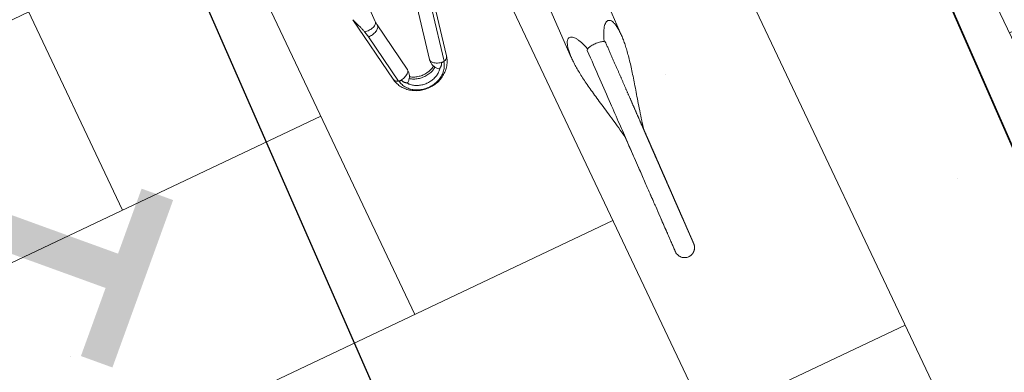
# Model space of a CAD drawing. Header units: metres. Extents: x 134157 to 138734, y 451157 to 455772.
# Tile 476 of 656: x 136617.244 to 136618.328, y 453791.842 to 453792.23. Entities that reach past the tile are written whole.
import ezdxf

# ---------------------------------------------------------------- set-up
doc = ezdxf.new("R2010")
doc.units = ezdxf.units.M
doc.layers.add('-DR-alg-hulplijnen', color=210, linetype='Continuous', plot=False)
doc.layers.add('-DR-nw-gr-arc-gras', color=7, linetype='Continuous', true_color=0xb5d5a4)
for name, color, linetype in [('-DR-nw-inr-fietsparkeren Tulip enkele beugel', 2, 'Continuous'), ('-DR-nw-maatvoering', 3, 'Continuous'), ('-DR-nw-txt-hoogtemaat', 2, 'Continuous'), ('VELOPA-FIG25', 1, 'Continuous')]:
    doc.layers.add(name, color=color, linetype=linetype)
doc.layers.add('-DR-nw-vh-arc-sbs df bruinrood Broeder Alarmstraat', color=7, linetype='Continuous', lineweight=9, true_color=0xd8beb6)
doc.styles.add('2-5TXT', font='arial.ttf')
doc.styles.add('Drong', font='txt', dxfattribs={"height": 1.8})
doc.dimstyles.new('Drong', dxfattribs={"dimtxt": 1.8, "dimasz": 2.5, "dimexe": 0, "dimexo": 0, "dimgap": 0.9, "dimtad": 1, "dimzin": 0, "dimdsep": 46, "dimtxsty": 'Drong', "dimblk": 'dimblk-wit', "dimcen": 0, "dimse1": 1, "dimse2": 1, "dimclrd": 256, "dimclre": 1, "dimclrt": 7, "dimadec": 0, "dimazin": 0, "dimtfac": 1, "dimtmove": 0, "dimatfit": 3, "dimfxl": 1, "dimtolj": 1, "dimtzin": 0, "dimarcsym": 0})
doc.dimstyles.new('VELOPA-drukwerk', dxfattribs={"dimscale": 0, "dimtxt": 2.5, "dimasz": 2, "dimexe": 1, "dimexo": 1, "dimgap": 1, "dimtad": 1, "dimdec": 0, "dimdsep": 46, "dimtxsty": '2-5TXT', "dimcen": 8, "dimadec": 1, "dimazin": 0, "dimtfac": 1, "dimtdec": 0, "dimtmove": 0, "dimatfit": 3, "dimfxl": 1, "dimtolj": 1, "dimtzin": 0, "dimarcsym": 0})
pattern_1 = [(115.3356253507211, (136419.7180158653, 453326.2367068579), (-0.2236810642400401, -0.1059037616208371), [0.06, -0.187485]), (205.3356253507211, (136419.7180158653, 453326.2367068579), (0.1059037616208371, -0.22368106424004), [0.06, -0.187485])]

# ---------------------------------------------------------------- blocks, each defined once
blk = doc.blocks.new('*D482')
at = {"layer": '-DR-alg-hulplijnen', "color": 0, "lineweight": -2, "ltscale": 4, "transparency": 16777216}
for p, q in [((-1.268533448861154e-15, -770.7167233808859), (-1.92714493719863e-14, -1064.726652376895)), ((3625, -770.7167233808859), (3625, -1064.726652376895)), ((41.43344676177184, -1044.009928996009), (3583.566553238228, -1044.009928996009))]:
    blk.add_line(p, q, dxfattribs=at)
at = {"layer": '-DR-alg-hulplijnen', "color": 0, "ltscale": 4, "transparency": 16777216}
for points in [[(41.43344676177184, -1037.104354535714), (41.43344676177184, -1050.915503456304), (-1.800291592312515e-14, -1044.009928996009)], [(3583.566553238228, -1037.104354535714), (3583.566553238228, -1050.915503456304), (3625, -1044.009928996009)]]:
    blk.add_solid(points, dxfattribs=at)
at = {"layer": 'Defpoints', "color": 0, "ltscale": 4, "transparency": 16777216}
for p in [(0, -750), (3625, -750), (3625, -1044.009928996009)]:
    blk.add_point(p, dxfattribs=at)
at = {"layer": '-DR-alg-hulplijnen', "color": 0, "ltscale": 4, "transparency": 16777216, "insert": (1812.5, -996.8320429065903), "char_height": 51.79180845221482, "attachment_point": 5, "style": '2-5TXT'}
blk.add_mtext('\\A1;3625', dxfattribs=at)
blk = doc.blocks.new('*D481')
at = {"layer": '-DR-alg-hulplijnen', "color": 0, "lineweight": -2, "ltscale": 4, "transparency": 16777216}
for p, q in [((3645.716723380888, 3.331503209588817e-15), (4009.119275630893, 6.177109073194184e-14)), ((3988.402552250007, -41.4334467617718), (3988.402552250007, -708.5665532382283)), ((3645.716723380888, -750.0000000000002), (4009.119275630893, -750.0000000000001))]:
    blk.add_line(p, q, dxfattribs=at)
at = {"layer": '-DR-alg-hulplijnen', "color": 0, "ltscale": 4, "transparency": 16777216}
for points in [[(3981.496977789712, -41.43344676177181), (3995.308126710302, -41.4334467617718), (3988.402552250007, 5.843958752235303e-14)], [(3981.496977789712, -708.5665532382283), (3995.308126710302, -708.5665532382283), (3988.402552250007, -750.0000000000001)]]:
    blk.add_solid(points, dxfattribs=at)
at = {"layer": 'Defpoints', "color": 0, "ltscale": 4, "transparency": 16777216}
for p in [(3625.000000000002, 0), (3625.000000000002, -750.0000000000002), (3988.402552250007, -750.0000000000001)]:
    blk.add_point(p, dxfattribs=at)
at = {"layer": '-DR-alg-hulplijnen', "color": 0, "ltscale": 4, "transparency": 16777216, "insert": (3941.242330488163, -375.0000000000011), "char_height": 51.79180845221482, "attachment_point": 5, "rotation": 90, "style": '2-5TXT'}
blk.add_mtext('\\A1;750', dxfattribs=at)
blk = doc.blocks.new('dimblk-wit')
at = {"color": 7}
blk.add_line((2.842170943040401e-14, -0.3333333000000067), (-2.842170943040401e-14, 0.3333333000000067), dxfattribs=at)
blk.add_solid([(0, 0), (-0.7999999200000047, 0.1999999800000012), (-0.7999999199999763, -0.1999999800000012)], dxfattribs=at)
blk = doc.blocks.new('*D634')
at = {"layer": '-DR-nw-maatvoering', "lineweight": -2, "transparency": 16777216}
blk.add_line((136616.4696596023, 453791.6460135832), (136622.2968280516, 453806.2631956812), dxfattribs=at)
at = {"layer": 'Defpoints', "color": 0, "transparency": 16777216}
for p in [(136622.4819835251, 453806.7276496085), (136622.889603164, 453806.5651512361), (136616.6921237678, 453791.0190612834)]:
    blk.add_point(p, dxfattribs=at)
at = {"layer": '-DR-nw-maatvoering', "lineweight": -2, "transparency": 16777216, "xscale": 0.5, "yscale": 0.5, "zscale": 0.5}
for p, rotation in [((136622.481983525, 453806.7276496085), 68.26520454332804), ((136616.2845041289, 453791.1815596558), 248.2652045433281)]:
    blk.add_blockref('dimblk-wit', p, dxfattribs=dict(at, rotation=rotation))
at = {"layer": '-DR-nw-maatvoering', "color": 7, "transparency": 16777216, "insert": (136619.0454071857, 453799.089283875), "char_height": 0.36, "attachment_point": 5, "rotation": 68.26520454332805, "style": 'Drong'}
blk.add_mtext('\\A1;16.75', dxfattribs=at)
blk = doc.blocks.new('Fietsenrek Tulip enkel')
at = {"layer": '-DR-alg-hulplijnen', "ltscale": 4}
for p, q in [((1925, 0), (0, 0)), ((1925, -750), (0, -750))]:
    blk.add_line(p, q, dxfattribs=at)
at = {"layer": 'VELOPA-FIG25', "color": 252, "linetype": 'Continuous', "lineweight": 9}
for p, q in [((495.772689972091, -141.0990760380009), (573.5617494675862, -155.412532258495)), ((578.061183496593, -160.0371666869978), (520.0285534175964, -149.358961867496)), ((507.4947259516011, -162.9999999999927), (311.0747259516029, -162.9999999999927)), ((569.7877324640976, -174.0683839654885), (511.7551023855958, -163.3901791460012)), ((511.7551023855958, -163.3901791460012), (512.3705032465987, -163.4460002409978)), ((511.7551023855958, -211.6098208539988), (569.7877324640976, -200.931616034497)), ((520.0285534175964, -225.6410381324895), (578.061183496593, -214.962833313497)), ((495.7557838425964, -233.9040347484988), (573.5617494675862, -219.587467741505)), ((298.658684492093, -344.8499999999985), (630.2552322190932, -344.8499999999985)), ((309.4598630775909, -405.1499999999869), (630.2507963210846, -405.1499999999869))]:
    blk.add_line(p, q, dxfattribs=at)
for points, start_tangent, end_tangent in [([(513.1607519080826, -147.7183760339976), (510.0422459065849, -146.6946697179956), (507.153079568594, -145.6307649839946), (504.4932891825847, -144.5501866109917), (502.0300367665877, -143.480861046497), (499.7637301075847, -142.4865463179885), (497.7815417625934, -141.6876164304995), (496.0994907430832, -141.1684539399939), (495.7265333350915, -141.0897224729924)], (-0.9553822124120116, 0.2953723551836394), (-0.9832483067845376, 0.1822711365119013)), ([(507.4947259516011, -163), (508.9946258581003, -162.6679655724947), (510.403976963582, -161.6919071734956), (511.6376968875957, -160.130749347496), (512.6213060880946, -158.0787390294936), (513.2954241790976, -155.6597558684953), (513.6193547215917, -153.0198336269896), (513.5735420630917, -150.3183441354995), (513.1607519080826, -147.7183760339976)], (1, 0), (-0.2299615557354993, 0.973199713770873)), ([(512.370503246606, -163.4460002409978), (513.8332429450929, -163.1500431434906), (515.2912186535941, -162.2782816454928), (516.6650685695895, -160.878168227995), (517.8800100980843, -159.0259150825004), (518.869910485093, -156.822345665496), (519.5808866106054, -154.3874065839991), (519.9742380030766, -151.8536385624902), (520.0285534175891, -149.358961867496)], (1, 0), (-0.04841406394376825, 0.9988273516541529)), ([(520.0285534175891, -149.358961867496), (517.6052190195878, -148.8716865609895), (515.3152293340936, -148.3272174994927), (513.1607519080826, -147.7183760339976)], (-0.9834894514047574, 0.1809654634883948), (-0.9553822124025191, 0.2953723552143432)), ([(573.5617138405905, -155.4127280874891), (573.7128661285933, -155.4431628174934), (575.4500885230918, -156.2476258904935), (576.9283822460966, -157.8094454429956), (578.061183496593, -160.0371666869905)], (0.9838505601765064, -0.1789918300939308), (0.3481890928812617, -0.9374243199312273)), ([(573.5617494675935, -219.5874677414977), (578.7706373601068, -218.0776590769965), (583.6881667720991, -215.5124794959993), (588.2215604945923, -211.8576967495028), (592.0143276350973, -207.3459410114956), (595.0129162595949, -202.0121346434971), (597.0151496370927, -196.1921108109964), (597.984348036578, -190.0517689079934), (597.892170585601, -183.8694163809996), (596.757943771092, -177.8318916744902), (594.6560760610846, -172.2159666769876), (591.6399866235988, -167.1248132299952), (587.9239800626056, -162.8540007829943), (583.523176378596, -159.3805036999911), (578.7266569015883, -156.9047444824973), (573.5617494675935, -155.412532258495)], (0.9834894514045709, 0.1809654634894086), (-0.9834894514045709, 0.1809654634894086)), ([(577.8828285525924, -163.5944361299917), (578.0581665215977, -161.7951034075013), (578.061183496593, -160.0371666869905)], (0.1429102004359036, 0.9897356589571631), (-0.04841406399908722, 0.9988273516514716)), ([(577.8828285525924, -163.5944361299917), (578.1861512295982, -162.8770445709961), (578.3573884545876, -162.0765153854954), (578.3780841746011, -161.2791146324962), (578.2446153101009, -160.5658552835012)], (0.4845798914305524, 0.8747470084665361), (-0.3077783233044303, 0.9514580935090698)), ([(578.2446153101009, -160.5658552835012), (578.1548630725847, -160.2980427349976), (578.061183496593, -160.0371666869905)], (-0.3077783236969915, 0.9514580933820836), (-0.3481890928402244, 0.9374243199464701)), ([(578.2446153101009, -214.4341447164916), (583.0011780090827, -212.9043890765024), (587.3700303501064, -210.1679985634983), (591.143664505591, -206.3549437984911), (594.1428437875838, -201.6463338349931), (596.2251158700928, -196.2658140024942), (597.2915788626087, -190.4689434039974), (597.2915788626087, -184.5310565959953), (596.2251158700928, -178.7341859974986), (594.1428437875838, -173.3536661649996), (591.143664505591, -168.6450562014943), (587.3700303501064, -164.8320014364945), (583.0011780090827, -162.0956109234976), (578.2446153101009, -160.5658552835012)], (0.9834894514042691, 0.1809654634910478), (-0.9834894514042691, 0.1809654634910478)), ([(511.7551023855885, -163.3901791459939), (510.3443160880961, -163.1741171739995), (508.922379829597, -163.0436381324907), (507.4947259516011, -163)], (-0.9834894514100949, 0.1809654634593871), (-1, 0)), ([(569.7877324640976, -174.0683839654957), (572.74650692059, -174.2877739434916), (575.6955799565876, -173.8647761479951), (578.5244736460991, -172.8009716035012), (581.0982246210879, -171.1255928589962), (583.3039738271, -168.8824958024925), (583.9188253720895, -168.0466727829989)], (0.9834894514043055, -0.1809654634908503), (0.5641571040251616, 0.8256674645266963)), ([(577.8828285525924, -163.5944361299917), (577.2849133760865, -166.3407292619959), (576.3266383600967, -168.8847591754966), (575.0707194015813, -171.0600332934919), (573.5993227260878, -172.72422531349), (572.0088353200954, -173.768359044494), (570.4029777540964, -174.1242050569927), (569.7881758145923, -174.0660051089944)], (-0.1429101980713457, -0.9897356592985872), (-0.9830726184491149, 0.1832163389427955)), ([(581.3055040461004, -165.1294488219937), (581.2596432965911, -165.0871941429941), (580.5832160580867, -164.5618098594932), (579.7776140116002, -164.1331376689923), (578.861981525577, -163.8170787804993), (577.8828285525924, -163.5944361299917)], (-0.7317919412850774, 0.6815281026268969), (-0.9834894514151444, 0.1809654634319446)), ([(578.2560795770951, -202.1207758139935), (579.0847439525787, -200.7668309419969), (580.9351633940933, -196.6789411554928), (582.0820987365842, -192.2146738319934), (582.4762761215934, -187.5510255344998), (582.098156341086, -182.8813609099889), (580.9629954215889, -178.4008529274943), (579.1168180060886, -174.2899318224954), (578.2557944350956, -172.8787873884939)], (0.5507126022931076, 0.834694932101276), (-0.5507311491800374, 0.834682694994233)), ([(579.9956035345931, -203.1606989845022), (581.9342555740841, -199.9058249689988), (583.7395385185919, -195.1817957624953), (584.6636466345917, -190.1008767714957), (584.6636466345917, -184.8991232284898), (583.7395385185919, -179.8182042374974), (581.9342555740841, -175.0941750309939), (579.9956035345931, -171.8393010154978)], (0.5773998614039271, 0.8164615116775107), (-0.5773998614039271, 0.8164615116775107)), ([(581.7429735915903, -165.579241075), (581.3055040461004, -165.1294488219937)], (-0.6639546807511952, 0.7477728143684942), (-0.7317919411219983, 0.6815281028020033)), ([(583.3163983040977, -167.5550836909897), (583.3107844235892, -167.5510886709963), (583.0006612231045, -167.2355749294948), (582.6643575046, -166.7823136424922), (582.2783152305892, -166.2445987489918), (581.8175673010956, -165.6645055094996), (581.7429735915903, -165.579241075)], (-0.816839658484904, 0.576864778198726), (-0.6639546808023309, 0.7477728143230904)), ([(583.8994268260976, -167.9998713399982), (583.680129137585, -167.828367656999), (583.3163900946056, -167.5552250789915)], (-0.7831416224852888, 0.6218433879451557), (-0.8069365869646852, 0.5906380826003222)), ([(583.8995416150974, -207.0000360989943), (586.6723694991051, -204.3154133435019), (589.1502162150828, -200.7668309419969), (591.0006356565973, -196.6789411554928), (592.1475709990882, -192.2146738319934), (592.5417483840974, -187.5510255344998), (592.16362860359, -182.8813609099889), (591.0284676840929, -178.4008529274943), (589.1822902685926, -174.2899318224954), (586.7002369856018, -170.7172589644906), (583.8994268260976, -167.9998713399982)], (0.7831353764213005, 0.6218512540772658), (-0.7831416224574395, 0.621843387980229)), ([(569.7877324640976, -200.9316160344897), (572.74650692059, -200.7122260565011), (575.6955799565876, -201.1352238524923), (578.5244736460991, -202.1990283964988), (581.0982246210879, -203.8744071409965), (583.3039738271, -206.117504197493), (583.917779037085, -206.9517960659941)], (0.9834894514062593, 0.1809654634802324), (0.5642593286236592, -0.8255976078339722)), ([(569.7881761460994, -200.9339966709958), (570.4031333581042, -200.8757949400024), (570.4376453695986, -200.8758824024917)], (0.9830726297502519, 0.1832162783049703), (0.9999700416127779, -0.007740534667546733)), ([(570.4376453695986, -200.8758824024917), (572.008766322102, -201.2316107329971), (573.5993205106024, -202.2757727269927), (575.0707066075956, -203.9399486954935), (576.3266339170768, -206.1152313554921), (577.2849118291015, -208.6592654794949), (577.8828285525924, -211.4055638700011)], (0.9999700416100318, -0.007740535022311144), (0.1429101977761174, -0.9897356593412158)), ([(578.061183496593, -214.962833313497), (576.9283822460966, -217.1905545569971), (575.4500885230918, -218.7523741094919), (573.7128661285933, -219.556837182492), (573.5617138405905, -219.5872719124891)], (-0.3481890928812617, -0.9374243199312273), (-0.9838505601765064, -0.1789918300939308)), ([(577.8828285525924, -211.4055638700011), (578.8483278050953, -211.1866933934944), (579.7620077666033, -210.8735213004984), (580.5740716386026, -210.4441363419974), (581.2582947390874, -209.9140350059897), (581.3048289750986, -209.8711807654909)], (0.9834894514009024, 0.1809654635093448), (0.7319026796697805, 0.6814091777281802)), ([(577.8828285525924, -211.4055638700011), (578.1861512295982, -212.1229554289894), (578.3573884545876, -212.9234846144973), (578.3780841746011, -213.7208853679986), (578.2446153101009, -214.4341447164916)], (0.4845798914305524, -0.8747470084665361), (-0.3077783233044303, -0.9514580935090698)), ([(577.8828285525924, -211.4055638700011), (578.0581665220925, -213.2048965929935), (578.061183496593, -214.962833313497)], (0.1429102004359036, -0.9897356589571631), (-0.04841406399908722, -0.9988273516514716)), ([(578.2446153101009, -214.4341447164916), (578.1548630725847, -214.7019572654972), (578.061183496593, -214.962833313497)], (-0.3077783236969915, -0.9514580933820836), (-0.3481890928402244, -0.9374243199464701)), ([(581.3048289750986, -209.8711807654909), (581.7614555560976, -209.3998654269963)], (0.7319026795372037, 0.6814091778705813), (0.661212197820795, 0.7501989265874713)), ([(581.7614555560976, -209.3998654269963), (581.8226206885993, -209.3296260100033), (582.2868631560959, -208.743856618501), (582.6730661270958, -208.2054200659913), (583.0086431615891, -207.7546029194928), (583.3163857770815, -207.4447451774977)], (0.6612121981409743, 0.7501989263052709), (0.8176137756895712, 0.5757670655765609)), ([(583.3163898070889, -207.4447759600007), (583.6631090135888, -207.1847250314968), (583.8995416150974, -207.0000360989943)], (0.8069358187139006, 0.5906391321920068), (0.7831353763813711, 0.6218512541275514)), ([(623.1085956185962, -362.975236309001), (622.2150253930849, -362.6181009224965), (618.5377257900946, -360.9725926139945), (615.4324675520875, -359.2727979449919), (612.9078133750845, -357.5213157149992), (610.996451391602, -355.7188084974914), (609.7693030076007, -353.8682929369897), (609.3515709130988, -351.9886879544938), (609.8926333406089, -350.1718612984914), (611.419115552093, -348.5539733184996), (613.8862791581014, -347.1894561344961), (617.2304940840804, -346.1165101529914), (621.2275092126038, -345.3817202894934), (625.6913015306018, -344.9707063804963), (630.2434380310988, -344.8499869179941)], (-0.9310904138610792, 0.3647884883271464), (0.9999999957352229, -9.235558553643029e-05)), ([(630.2434380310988, -344.8499869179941), (630.5682460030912, -344.8505678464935), (635.8394298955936, -345.0005259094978), (641.5077718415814, -345.4091434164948), (647.5858134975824, -346.0710287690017), (654.0919371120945, -346.9837572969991), (661.0486862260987, -348.1453052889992), (668.4823239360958, -349.5517247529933), (676.4228659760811, -351.1947983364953), (684.9047558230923, -353.0596304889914), (693.9686945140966, -355.1223479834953), (703.6661116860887, -357.3484173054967), (714.065781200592, -359.6916043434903), (725.2560965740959, -362.0921755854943), (734.9299721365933, -364.0195937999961)], (0.9999999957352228, -9.235558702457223e-05), (0.9822508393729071, -0.1875720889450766)), ([(629.0812565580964, -365.0520946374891), (626.4720561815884, -364.203896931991), (623.1085956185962, -362.975236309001)], (-0.9552161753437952, 0.2959088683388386), (-0.9310904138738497, 0.3647884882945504)), ([(630.4995653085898, -364.0113614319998), (630.0894004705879, -364.0777108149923), (629.2739631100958, -364.7146653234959), (628.527582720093, -365.9657673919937), (627.912531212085, -367.7049275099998), (627.4392903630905, -369.8863189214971), (627.1412687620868, -372.3970982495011), (627.0431135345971, -375)], (-0.9999999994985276, 3.166930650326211e-05), (0, -1)), ([(872.2429914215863, -364.0004512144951), (871.4931166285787, -364.0000542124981), (869.4321402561, -364.0000253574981), (865.9668989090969, -363.9997935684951), (861.1663724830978, -363.9999842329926), (855.1057197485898, -363.9999909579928), (847.8372212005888, -363.9998791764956), (839.2823724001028, -364.0001512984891), (829.3728744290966, -364.0001620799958), (818.0721323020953, -363.9998144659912), (805.4171970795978, -364.0001844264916), (791.4152382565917, -363.998548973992), (776.0161688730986, -364.0001285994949), (759.0278948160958, -364.0000092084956), (740.0685224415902, -364.0000362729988), (718.6458642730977, -363.999994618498), (693.9956133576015, -363.9999833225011), (664.8701945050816, -364.0000025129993), (630.4995657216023, -364.000002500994)], (-0.9999996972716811, 0.0007781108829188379), (-0.9999999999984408, 1.765950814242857e-06)), ([(776.9873472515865, -364.0000712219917), (765.312209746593, -363.9999653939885), (743.8571046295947, -363.9999999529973), (734.9336313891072, -364.0000654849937)], (-0.9999999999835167, 5.741668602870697e-06), (-0.9999999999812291, -6.12716366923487e-06)), ([(810.7829483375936, -364.0000404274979), (803.1118054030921, -363.9999004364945)], (-0.9999999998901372, 1.482314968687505e-05), (-0.9999999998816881, 1.538258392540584e-05)), ([(850.0260308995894, -363.9998981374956), (845.338346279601, -363.9997527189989), (836.2556908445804, -363.9999374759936), (825.7705308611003, -363.9999853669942), (824.0263019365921, -363.9999962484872)], (-0.9999999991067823, 4.226624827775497e-05), (-0.9999999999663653, -8.20179703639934e-06)), ([(856.730545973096, -364.0000669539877), (853.1773717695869, -364.0000204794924), (850.0260308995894, -363.9998981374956)], (-0.9999999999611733, -8.812121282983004e-06), (-0.9999999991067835, 4.226621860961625e-05)), ([(871.4694475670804, -364.000045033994), (871.4139717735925, -364.000025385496), (869.0702892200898, -363.9998221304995), (865.1537784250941, -363.9996671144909), (859.7983261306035, -363.9999621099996), (856.730545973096, -364.0000669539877)], (-0.9999999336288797, 0.000364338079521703), (-0.9999999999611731, -8.812155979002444e-06)), ([(872.2429914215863, -364.0004512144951), (871.4694475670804, -364.000045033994)], (-0.9999997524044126, 0.0007036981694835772), (-0.9999999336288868, 0.0003643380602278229)), ([(883.1628713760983, -375.0000000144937), (882.9785095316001, -372.9941615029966), (882.2363011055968, -370.5810662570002), (880.9634476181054, -368.4007516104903), (879.2270010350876, -366.5680747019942), (877.1184349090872, -365.1795784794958), (874.748826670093, -364.3084069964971), (872.2429914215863, -364.0004512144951)], (-0.000207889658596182, 0.9999999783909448), (-0.999973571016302, 0.007270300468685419)), ([(627.0431135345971, -375), (627.1413231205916, -377.6036120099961), (627.4393626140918, -380.1141189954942), (627.9124566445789, -382.2948046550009), (628.5276296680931, -384.0343363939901), (629.274075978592, -385.2854708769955), (630.0892778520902, -385.9222425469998), (630.4995554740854, -385.9886385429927)], (0, -1), (0.9999999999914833, 4.127184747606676e-06)), ([(871.9053827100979, -386.0000242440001), (872.0186496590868, -386.0001062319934), (872.1314808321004, -386.0000680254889), (872.2394728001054, -385.9995943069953), (872.352623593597, -385.9982075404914), (872.469788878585, -385.9955620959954), (872.6096794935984, -385.9907679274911), (872.7593012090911, -385.9836665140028), (872.9182448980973, -385.9738833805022), (873.0846190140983, -385.9611649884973), (873.2559320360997, -385.945411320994), (873.4296574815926, -385.9266701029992), (873.6048133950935, -385.9049405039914), (873.782468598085, -385.8799764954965), (873.9632663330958, -385.8515263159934), (874.1478368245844, -385.819289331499), (874.3367942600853, -385.7829140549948), (874.5307265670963, -385.7419973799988), (874.7297973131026, -385.6961773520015), (874.9335433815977, -385.6452229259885), (875.1414431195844, -385.5889368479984), (875.3529690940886, -385.5271473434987), (875.5675922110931, -385.4597091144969), (875.7848862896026, -385.3864687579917), (876.0045559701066, -385.3072437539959), (876.2263066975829, -385.2218588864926), (876.4498359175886, -385.130149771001), (876.6748334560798, -385.0319635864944), (876.9009819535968, -384.9271597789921), (877.1279573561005, -384.8156107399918), (877.3554294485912, -384.6972024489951), (877.5830624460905, -384.5718350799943), (877.8105427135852, -384.4394073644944), (878.0379350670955, -384.2995879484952), (878.2655584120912, -384.1518319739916), (878.4936867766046, -383.9955380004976), (878.7225365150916, -383.8300528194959), (878.9522602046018, -383.6546723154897), (879.1829399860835, -383.4686425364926), (879.4145805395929, -383.2711608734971), (879.6472223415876, -383.0612653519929), (879.881109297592, -382.8376294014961), (880.1163775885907, -382.5987824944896), (880.352761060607, -382.3434045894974), (880.5886089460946, -382.071559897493), (880.8218664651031, -381.783947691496), (881.0505732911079, -381.4814369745), (881.2728853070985, -381.1650663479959), (881.4870965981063, -380.836038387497), (881.6919304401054, -380.4952408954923), (881.8867776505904, -380.1426063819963), (882.0710548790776, -379.7779454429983), (882.244111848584, -379.4010859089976), (882.4052289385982, -379.0118793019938), (882.553615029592, -378.6102078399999), (882.6884056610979, -378.1959920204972), (882.8086615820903, -377.76919881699), (882.91336776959, -377.3298505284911), (883.0014330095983, -376.8780342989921), (883.071690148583, -376.413912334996), (883.1228971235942, -375.9377328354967), (883.1537389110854, -375.4498416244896), (883.1629410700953, -375)], (0.9999997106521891, -0.0007607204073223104), (-3.90510129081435e-07, 0.9999999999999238)), ([(623.1077570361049, -387.0250978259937), (622.282172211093, -387.3545593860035), (618.6141333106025, -388.9897904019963), (615.511803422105, -390.6787742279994), (612.9832051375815, -392.4188048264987), (611.0595254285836, -394.2091158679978), (609.8089641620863, -396.0461268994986), (609.3506863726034, -397.9149309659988), (609.8308567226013, -399.7218948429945), (611.2801363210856, -401.339836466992), (613.7006237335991, -402.7312795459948), (617.0481344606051, -403.8383705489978), (621.0658384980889, -404.5964227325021), (625.5584077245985, -405.0217434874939), (630.2425906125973, -405.1500083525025)], (-0.9310869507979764, -0.36479732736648), (0.99999999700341, 7.741563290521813e-05)), ([(629.0812124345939, -384.9479210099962), (626.5235794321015, -385.7785405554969), (623.1077570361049, -387.0250978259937)], (-0.9552154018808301, -0.295911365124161), (-0.9310869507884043, -0.3647973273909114)), ([(630.2425906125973, -405.1500083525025), (630.4658011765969, -405.1497307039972), (635.767115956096, -405.0031636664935), (641.4645281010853, -404.5947976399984), (647.5697844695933, -403.9309780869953), (654.1006234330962, -403.0149028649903), (661.0790582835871, -401.8492659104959), (668.5311102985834, -400.4385772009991), (676.4866384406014, -398.7915415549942), (684.9797676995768, -396.9235203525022), (694.050784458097, -394.8588074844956), (703.7504897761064, -392.6323013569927), (714.147311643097, -390.2903733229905), (725.3289978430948, -387.8927360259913), (734.9316254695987, -385.9800912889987)], (0.9999999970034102, 7.741562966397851e-05), (0.9822513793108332, 0.1875692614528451)), ([(630.4995555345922, -386.000002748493), (631.0568438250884, -386.0000059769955), (633.1263456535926, -386.0000264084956), (635.1684272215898, -386.0000554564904), (637.1836616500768, -386.0000880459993), (639.1726193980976, -386.0001201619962), (641.1358685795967, -386.0001487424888), (643.0739752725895, -386.0001715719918), (644.9875038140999, -386.000187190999), (646.877017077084, -386.0001948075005), (648.7430767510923, -386.0001942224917), (650.5862397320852, -386.0001857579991), (652.4070537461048, -386.0001701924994), (654.2060658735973, -386.0001487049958), (655.9838238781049, -386.0001228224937), (657.7408763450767, -386.0000943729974), (659.4777728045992, -386.0000654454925), (661.1950638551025, -386.0000383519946), (662.8933012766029, -386.0000155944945), (664.573039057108, -385.9999995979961), (666.2348340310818, -385.999990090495), (667.8792405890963, -385.9999852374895), (669.50674258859, -385.9999835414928), (671.1176652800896, -385.9999838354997), (672.7123135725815, -385.9999852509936), (674.2909936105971, -385.9999871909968), (675.8540127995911, -385.9999892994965), (677.4016798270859, -385.9999914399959), (678.9343046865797, -385.999993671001), (680.4521986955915, -385.9999962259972), (681.955674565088, -385.9999994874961), (683.44504654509, -386.0000034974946), (684.9206289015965, -386.0000076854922), (686.3827370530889, -386.0000115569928), (687.8316860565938, -386.0000147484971), (689.2677387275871, -386.0000170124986), (690.6910985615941, -386.0000182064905), (692.1019671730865, -386.0000182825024), (693.5005475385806, -386.0000172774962), (694.8870439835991, -386.0000153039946), (696.2616621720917, -386.0000125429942), (697.6246090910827, -386.0000092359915), (698.9760930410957, -386.0000056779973), (700.3163236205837, -386.0000022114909), (701.6455117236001, -385.9999992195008), (702.9638692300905, -385.9999969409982), (704.2716082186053, -385.999995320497), (705.5689419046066, -385.9999942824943), (706.8560848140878, -385.9999937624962), (708.1332461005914, -385.9999937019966), (709.4005792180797, -385.9999940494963), (710.6582100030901, -385.9999947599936), (711.9062651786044, -385.9999957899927), (713.1448725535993, -385.9999970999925), (714.3741610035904, -385.9999986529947), (715.5942604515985, -386.0000004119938), (716.8053018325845, -386.0000023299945), (718.007416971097, -386.0000043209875), (719.2007386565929, -386.0000062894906), (720.3854006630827, -386.0000081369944), (721.5615377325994, -386.0000097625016), (722.7292855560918, -386.0000110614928), (723.888780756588, -386.0000119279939), (725.0401608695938, -386.0000122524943), (726.1835643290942, -386.0000119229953), (727.3191304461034, -386.0000108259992), (728.4469925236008, -386.0000088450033), (729.567245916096, -386.0000058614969), (730.6799742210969, -386.0000017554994), (731.7852616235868, -385.9999964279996), (732.8831913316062, -385.999990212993), (733.9738462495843, -385.9999837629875), (735.0573100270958, -385.9999776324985), (736.1336670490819, -385.9999722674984), (737.203002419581, -385.9999680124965), (738.2654019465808, -385.999965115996), (739.3209521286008, -385.9999637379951), (740.3697401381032, -385.9999639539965), (741.411853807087, -385.9999657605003), (742.4473816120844, -385.9999690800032), (743.4764126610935, -385.9999737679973), (744.4990366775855, -385.9999796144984), (745.5153439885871, -385.9999863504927), (746.5254255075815, -385.9999936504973), (747.5293727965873, -386.0000011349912), (748.5272819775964, -386.0000081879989), (749.5193709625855, -386.0000140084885), (750.5057818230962, -386.0000179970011), (751.4865296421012, -386.0000197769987), (752.4616311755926, -386.0000191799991), (753.4311048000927, -386.0000162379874), (754.3949704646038, -386.0000111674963), (755.3532496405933, -386.0000043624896), (756.3059609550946, -385.9999965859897), (757.2530811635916, -385.9999904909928), (758.1945653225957, -385.9999885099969), (759.1303725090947, -385.9999913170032), (760.0604660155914, -385.9999979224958), (760.9848532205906, -386.0000051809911), (761.9037100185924, -386.0000079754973), (762.8172507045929, -386.0000048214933), (763.7256830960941, -385.9999988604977), (764.6292087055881, -385.9999976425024), (765.5280142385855, -386.000011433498), (766.4221813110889, -386.0000376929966), (767.311727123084, -386.0000664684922), (768.1966693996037, -386.0000900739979), (769.0770274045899, -386.0001031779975), (769.9528218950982, -386.0001027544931), (770.824065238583, -386.0000880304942), (771.6907930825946, -386.0000604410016), (772.5530724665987, -386.0000235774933), (773.4109700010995, -385.9999831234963), (774.2645347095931, -385.9999439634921), (775.113783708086, -385.9999070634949), (775.958732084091, -385.9998735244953), (776.7993965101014, -385.9998450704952), (777.6357951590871, -385.9998240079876), (778.467947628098, -385.9998131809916), (779.2958748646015, -385.9998159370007), (780.1195990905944, -385.9998360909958), (780.9391437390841, -385.9998778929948), (781.7545333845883, -385.9999459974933), (782.5657937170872, -386.0000453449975), (783.3729535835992, -386.0001752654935), (784.1760460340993, -386.0003262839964), (784.9751051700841, -386.0004891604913), (785.770165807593, -386.0006557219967), (786.5612634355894, -386.0008188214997), (787.3484341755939, -386.0009722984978), (788.1317147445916, -386.001110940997), (788.9111424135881, -386.0012304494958), (789.6867549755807, -386.0013274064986), (790.4585907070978, -386.0013992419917), (791.2266883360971, -386.0014442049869), (791.9910870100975, -386.0014613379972), (792.7518235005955, -386.0014504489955), (793.5088956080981, -386.0014120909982), (794.2622939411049, -386.001347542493), (795.0120142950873, -386.0012587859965), (795.7580534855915, -386.0011484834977), (796.5004093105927, -386.0010199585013), (797.2390805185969, -386.000877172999), (797.9740667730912, -386.0007247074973), (798.7053686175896, -386.0005677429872), (799.4329874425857, -386.0004120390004), (800.1569254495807, -386.0002639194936), (800.8771856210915, -386.0001302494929), (801.5937716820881, -386.0000184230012), (802.3066882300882, -385.9999345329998), (803.015935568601, -385.9998763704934), (803.7215117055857, -385.9998395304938), (804.4234156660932, -385.9998200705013), (805.121647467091, -385.999814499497), (805.816208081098, -385.9998197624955), (806.5070994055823, -385.9998332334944), (807.194324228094, -385.9998527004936), (807.8778861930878, -385.9998763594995), (808.5577897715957, -385.9999028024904), (809.2340402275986, -385.9999310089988), (809.9066435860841, -385.9999603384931), (810.5756066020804, -385.9999905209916), (811.2409367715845, -386.0000216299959), (811.902640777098, -386.0000532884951), (812.5607224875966, -386.0000843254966), (813.2151862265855, -386.0001136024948), (813.8660371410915, -386.0001400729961), (814.513281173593, -386.0001627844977), (815.1569250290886, -386.0001808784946), (815.7969691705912, -386.0001935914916), (816.4333966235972, -386.000200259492), (817.0661932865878, -386.0002003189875), (817.6953462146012, -386.0001933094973), (818.3208434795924, -386.0001788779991), (818.9426741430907, -386.000156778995), (819.5608282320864, -386.000126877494), (820.1752967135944, -386.0000891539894), (820.7860714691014, -386.0000437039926), (821.3931429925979, -385.9999909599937), (821.9964928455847, -385.9999338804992), (822.5961054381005, -385.9998765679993), (823.1919668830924, -385.9998224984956), (823.7840645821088, -385.9997745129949), (824.3723872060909, -385.999734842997), (824.9569246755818, -385.9997051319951), (825.5376681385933, -385.999686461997), (826.1146099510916, -385.9996793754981), (826.687743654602, -385.9996838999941), (827.2570639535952, -385.9996995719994), (827.8225666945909, -385.9997254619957), (828.3842488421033, -385.9997601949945), (828.9421084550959, -385.9998019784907), (829.4961446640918, -385.9998486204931), (830.0463576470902, -385.9998975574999), (830.5927486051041, -385.9999458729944), (831.1353183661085, -385.9999903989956), (831.6740658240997, -386.0000290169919), (832.2089984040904, -386.0000606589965), (832.740124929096, -386.0000843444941), (833.2674547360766, -386.0000991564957), (833.7909976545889, -386.0001042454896), (834.3107639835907, -386.0000988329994), (834.8267644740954, -386.0000822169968), (835.3390103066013, -386.0000537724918), (835.8475129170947, -386.0000129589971), (836.3522400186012, -385.9999618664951), (836.8531523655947, -385.9999099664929), (837.3502400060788, -385.9998658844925), (837.8435367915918, -385.9998355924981), (838.3331023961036, -385.9998225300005), (838.8189598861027, -385.9998277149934), (839.3011338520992, -385.9998498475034), (839.7796504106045, -385.9998854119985), (840.2545371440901, -385.9999287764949), (840.7258230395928, -385.9999722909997), (841.193535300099, -386.0000064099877), (841.657617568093, -386.0000247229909), (842.1180408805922, -386.0000299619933), (842.5748094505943, -386.0000257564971), (843.0279279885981, -386.0000154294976), (843.477401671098, -386.0000020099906), (843.923236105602, -385.9999882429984), (844.365437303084, -385.9999765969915), (844.8040116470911, -385.9999692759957), (845.2389658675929, -385.9999682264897), (845.6703070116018, -385.9999751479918), (846.0980424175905, -385.9999914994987), (846.5221963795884, -386.0000181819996), (846.9428431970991, -386.0000516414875), (847.3600038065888, -386.0000860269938), (847.7736922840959, -386.0001166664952), (848.1839217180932, -386.0001400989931), (848.590704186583, -386.0001540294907), (848.9940507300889, -386.0001572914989), (849.3939713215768, -386.0001498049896), (849.7904748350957, -386.0001325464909), (850.1835690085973, -386.0001075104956), (850.5732604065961, -386.0000776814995), (850.9595543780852, -386.000047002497), (851.3424550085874, -386.000020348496), (851.7219805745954, -386.0000033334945), (852.0982521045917, -385.9999973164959), (852.4712981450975, -385.9999984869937), (852.8411219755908, -386.0000034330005), (853.2077260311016, -386.0000094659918), (853.5711118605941, -386.0000146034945), (853.9312800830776, -386.0000175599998), (854.2882303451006, -386.0000177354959), (854.6419612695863, -386.0000152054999), (854.9924704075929, -386.0000107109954), (855.3397541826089, -386.0000056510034), (855.6838078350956, -386.0000020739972), (856.0246253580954, -386.0000026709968), (856.3621994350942, -386.0000107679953), (856.6965691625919, -386.0000297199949), (857.0278646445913, -386.0000573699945), (857.3560743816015, -386.0000887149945), (857.6811628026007, -386.000119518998), (858.0030936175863, -386.0001463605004), (858.3218301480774, -386.0001666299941), (858.6373352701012, -386.0001785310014), (858.9495713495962, -386.00018107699), (859.2585001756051, -386.0001740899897), (859.5640828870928, -386.000158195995), (859.8662798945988, -386.0001348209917), (860.1650507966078, -386.0001061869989), (860.4603542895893, -386.0000753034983), (860.7521480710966, -386.0000459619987), (861.0403887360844, -386.0000227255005), (861.3250432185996, -386.0000108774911), (861.6062922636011, -386.0000123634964), (861.8841857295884, -386.0000224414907), (862.1586879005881, -386.0000364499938), (862.4297622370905, -386.0000506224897), (862.6973712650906, -386.0000620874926), (862.9614764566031, -386.0000688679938), (863.2220380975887, -386.0000698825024), (863.4790151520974, -386.0000649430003), (863.7323651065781, -386.000054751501), (863.9820438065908, -386.0000408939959), (864.2280052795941, -386.0000258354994), (864.4702015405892, -386.0000129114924), (864.7085823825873, -386.000006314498), (864.9430951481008, -386.0000110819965), (865.1737331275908, -386.0000328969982), (865.4008468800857, -386.0000720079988), (865.6244917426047, -386.000121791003), (865.8446352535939, -386.0001760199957), (866.0612437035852, -386.0002293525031), (866.2742819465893, -386.0002773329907), (866.4837131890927, -386.0003163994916), (866.6894987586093, -386.0003438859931), (866.8915978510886, -386.0003580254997), (867.0899672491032, -386.000357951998), (867.2845610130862, -386.0003437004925), (867.4753301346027, -386.0003162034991), (867.6622221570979, -386.0002772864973), (867.8451807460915, -386.0002296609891), (868.0241452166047, -386.000176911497), (868.1990499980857, -386.000123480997), (868.3698240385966, -386.000074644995), (868.5364595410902, -386.0000362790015), (868.6993582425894, -386.0000099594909), (868.858571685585, -385.9999927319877), (869.0140649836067, -385.9999820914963), (869.165800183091, -385.9999762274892), (869.3137357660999, -385.9999740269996), (869.4578260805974, -385.9999750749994), (869.5980206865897, -385.9999796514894), (869.7342636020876, -385.9999887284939), (869.8666973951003, -386.0000031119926), (869.9955116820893, -386.0000200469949), (870.1206400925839, -386.0000361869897), (870.2420163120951, -386.0000489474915), (870.3595730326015, -386.0000565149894), (870.4732412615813, -386.0000578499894), (870.5829495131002, -386.0000526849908), (870.6886228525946, -386.0000415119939), (870.8875429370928, -386.0000067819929), (871.0696668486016, -385.9999695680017), (871.2352382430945, -385.9999434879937), (871.3846131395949, -385.9999361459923), (871.5182468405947, -385.999950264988), (871.6367516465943, -385.9999847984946), (871.7432779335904, -386.0000303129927), (871.8856211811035, -386.0000355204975), (871.993248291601, -385.9999588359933), (872.0980700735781, -385.9999989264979), (872.2013598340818, -385.999772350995), (872.2025413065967, -385.9997516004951)], (0.9999999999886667, -4.760948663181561e-06), (-0.002398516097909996, 0.9999971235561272)), ([(734.9351199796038, -386.0000380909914), (734.997742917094, -386.0000384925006), (735.9610602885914, -386.0000436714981), (736.9179323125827, -386.000046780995), (737.8684389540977, -386.0000476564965), (738.8126603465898, -386.0000462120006), (739.7506767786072, -386.000042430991), (740.682568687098, -386.0000363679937), (741.608416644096, -386.0000281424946), (742.5283013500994, -386.0000179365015), (743.442314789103, -386.0000059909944), (744.3505343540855, -385.9999926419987), (745.2530050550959, -385.999978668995), (746.149769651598, -385.9999650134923), (747.0408713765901, -385.9999524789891), (747.9263539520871, -385.9999417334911), (748.8062615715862, -385.9999333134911), (749.6806388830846, -385.9999276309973), (750.5495309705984, -385.9999249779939), (751.4129833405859, -385.9999255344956), (752.2710419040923, -385.9999293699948), (753.1237529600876, -385.9999364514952), (753.9711631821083, -385.9999466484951), (754.8133196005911, -385.9999597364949), (755.6502695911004, -385.9999754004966), (756.4820608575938, -385.9999932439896), (757.308743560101, -386.0000126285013), (758.1303817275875, -386.0000318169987), (758.9470444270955, -386.0000489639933), (759.7588003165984, -386.0000626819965), (760.5657176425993, -386.0000720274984), (761.3678642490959, -386.0000764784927), (762.1653075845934, -386.0000759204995), (762.9581147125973, -386.0000706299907), (763.7463506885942, -386.0000612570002), (764.5300192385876, -386.0000488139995), (765.3091307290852, -386.0000346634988), (766.0837189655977, -386.0000205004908), (766.8538179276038, -386.0000083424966), (767.6194617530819, -386.0000005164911), (768.380684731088, -385.9999996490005), (769.1375231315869, -386.0000077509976), (769.8900123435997, -386.0000224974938), (770.6381842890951, -386.0000405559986), (771.3820710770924, -386.0000591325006), (772.1217050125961, -386.0000759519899), (772.857118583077, -386.0000892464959), (773.5883444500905, -386.0000977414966), (774.3154154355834, -386.0001006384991), (775.0383645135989, -386.0000976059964), (775.7572247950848, -386.000088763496), (776.472029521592, -386.0000746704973), (777.1828120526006, -386.0000563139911), (777.8896058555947, -386.0000350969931), (778.5924444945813, -386.0000128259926), (779.2913616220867, -385.9999917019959), (779.9863897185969, -385.9999737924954), (780.6775500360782, -385.9999594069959), (781.3648600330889, -385.9999483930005), (782.0483378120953, -385.9999405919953), (782.7280020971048, -385.999935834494), (783.4038722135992, -385.9999339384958), (784.0759680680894, -385.9999347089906), (784.7443284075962, -385.9999379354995), (785.4090243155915, -385.9999433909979), (786.0700734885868, -385.9999508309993), (786.727490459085, -385.9999599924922), (787.381290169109, -385.9999705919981), (788.031487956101, -385.9999823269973), (788.6780995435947, -385.9999948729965), (789.321141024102, -386.0000078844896), (789.9606290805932, -386.0000210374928), (790.5965818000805, -386.0000341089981), (791.229017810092, -386.0000469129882), (791.8579560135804, -386.0000592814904), (792.4834155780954, -386.0000710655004), (793.105415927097, -386.0000821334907), (793.7239767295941, -386.0000923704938), (794.3391178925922, -386.0001016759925), (794.950859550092, -386.0001099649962), (795.5592220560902, -386.0001171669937), (796.1642259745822, -386.0001232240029), (796.7658920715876, -386.000128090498), (797.3642413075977, -386.0001317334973), (797.9592948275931, -386.000134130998), (798.5510739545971, -386.0001352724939), (799.1396001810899, -386.0001351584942), (799.724895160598, -386.0001337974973), (800.3069807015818, -386.0001312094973), (800.8858787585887, -386.0001274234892), (801.4616114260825, -386.0001224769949), (802.0342009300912, -386.0001164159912), (802.6036696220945, -386.0001092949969), (803.1700399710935, -386.0001011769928), (803.733334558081, -386.0000921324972), (804.2935760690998, -386.0000822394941), (804.8507862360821, -386.0000715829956), (805.4049747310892, -386.0000602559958), (805.9561519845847, -386.0000483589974), (806.5043302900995, -386.0000359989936), (807.0495221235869, -386.0000232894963), (807.5917401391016, -386.0000103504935), (808.1309971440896, -385.9999973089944), (808.6673047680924, -385.9999843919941), (809.2006740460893, -385.9999720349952), (809.7311165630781, -385.9999606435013), (810.2586441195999, -385.9999505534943), (810.7832687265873, -385.9999420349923), (811.3050025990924, -385.9999352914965), (811.8238581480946, -385.9999304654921), (812.3398479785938, -385.9999276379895), (812.8529848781, -385.9999268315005), (813.3632818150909, -385.9999280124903), (813.8707519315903, -385.9999310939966), (814.375408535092, -385.9999359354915), (814.8772650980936, -385.9999423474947), (815.3763352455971, -385.9999500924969), (815.8726327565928, -385.9999588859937), (816.366171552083, -385.9999683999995), (816.856965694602, -385.9999782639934), (817.3450293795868, -385.9999880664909), (817.8303766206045, -385.9999973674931), (818.3130198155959, -386.0000059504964), (818.7929736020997, -386.0000138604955), (819.2702531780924, -386.0000211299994), (819.7448738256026, -386.0000277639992), (820.2168509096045, -386.0000337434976), (820.6861998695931, -386.0000390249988), (821.1529362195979, -386.0000435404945), (821.6170755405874, -386.0000472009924), (822.0786334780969, -386.0000498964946), (822.5376257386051, -386.0000514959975), (822.9940680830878, -386.0000518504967), (823.4479763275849, -386.0000507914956), (823.8993663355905, -386.0000481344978), (824.3482540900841, -386.0000436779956), (824.79466983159, -386.0000372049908), (825.2386375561, -386.0000284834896), (825.6801695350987, -386.0000172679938), (826.1192781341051, -386.000003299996), (826.5559725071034, -385.9999864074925), (826.9902548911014, -385.9999673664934), (827.4221353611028, -385.9999473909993), (827.8516246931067, -385.9999275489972), (828.2787338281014, -385.9999087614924), (828.703473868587, -385.9998918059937), (829.125856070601, -385.9998773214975), (829.5458918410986, -385.9998658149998), (829.9635927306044, -385.9998576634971), (830.3789704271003, -385.9998531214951), (830.7920367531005, -385.9998523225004), (831.2028036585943, -385.9998552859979), (831.611283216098, -385.9998619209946), (832.0174876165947, -385.9998720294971), (832.4214291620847, -385.999885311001), (832.8231202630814, -385.9999013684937), (833.2225734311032, -385.9999197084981), (833.6198012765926, -385.9999397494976), (834.0148165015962, -385.999960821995), (834.4076318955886, -385.9999821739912), (834.7982603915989, -386.0000029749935), (835.1867170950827, -386.0000223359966), (835.5730195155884, -386.0000394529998), (835.9571851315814, -386.0000536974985), (836.3392312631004, -386.0000646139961), (836.7191750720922, -386.0000719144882), (837.0970335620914, -386.0000754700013), (837.4728235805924, -386.0000753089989), (837.8465618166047, -386.0000716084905), (838.2182648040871, -386.0000646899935), (838.5879489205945, -386.0000550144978), (838.9556303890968, -386.000043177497), (839.3213252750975, -386.0000299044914), (839.6850494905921, -386.0000160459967), (840.0468187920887, -386.000002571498), (840.4066487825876, -385.9999905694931), (840.7645549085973, -385.9999812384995), (841.1205524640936, -385.9999758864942), (841.4746565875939, -385.9999759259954), (841.8268822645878, -385.9999828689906), (842.1772443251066, -385.9999983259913), (842.5257871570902, -386.0000232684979), (842.8725493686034, -386.0000551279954), (843.21752307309, -386.0000905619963), (843.5607047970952, -386.0001266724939), (843.9020842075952, -386.0001609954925), (844.2416509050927, -386.0001914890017), (844.5793946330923, -386.0002165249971), (844.9153052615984, -386.0002348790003), (845.2493727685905, -386.0002457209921), (845.5815872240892, -386.0002486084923), (845.9119387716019, -386.0002434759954), (846.2404176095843, -386.000230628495), (846.567013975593, -386.000210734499), (846.8917181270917, -386.0001848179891), (847.2145203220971, -386.0001542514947), (847.5354108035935, -386.0001207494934), (847.8543797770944, -386.0000863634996), (848.1714173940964, -386.0000534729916), (848.4865137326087, -386.0000247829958), (848.7996755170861, -386.00000311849), (849.1109593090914, -385.999988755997), (849.4203605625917, -385.9999800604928), (849.7278678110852, -385.9999755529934), (850.0334697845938, -385.9999739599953), (850.3371553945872, -385.9999742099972), (850.6389137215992, -385.9999754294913), (850.9387340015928, -385.9999769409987), (851.2366056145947, -385.9999782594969), (851.5325180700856, -385.9999790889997), (851.8264609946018, -385.9999793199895), (852.1184241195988, -385.9999790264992), (852.4083972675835, -385.9999784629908), (852.696370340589, -385.9999780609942), (852.9823333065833, -385.9999784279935), (853.2662761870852, -385.9999803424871), (853.5481890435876, -385.9999847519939), (853.8280619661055, -385.9999927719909), (854.1058850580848, -386.0000056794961), (854.3816627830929, -386.0000248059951), (854.6554607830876, -386.000049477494), (854.9272804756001, -386.000077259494), (855.1971123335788, -386.000105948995), (855.4649467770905, -386.0001336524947), (855.7307741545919, -386.0001587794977), (855.9945847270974, -386.0001800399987), (856.2563686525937, -386.0001964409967), (856.5161159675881, -386.0002072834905), (856.7738165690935, -386.0002121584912), (857.0294601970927, -386.0002109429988), (857.2830364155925, -386.0002037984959), (857.5345345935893, -386.0001911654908), (857.7839438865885, -386.0001737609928), (858.0312532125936, -386.0001525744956), (858.2764512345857, -386.0001288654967), (858.5195263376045, -386.0001041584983), (858.7604666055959, -386.0000802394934), (858.9992597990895, -386.0000591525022), (859.2358933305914, -386.0000431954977), (859.4703567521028, -386.0000349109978), (859.702752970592, -386.0000355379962), (859.9331190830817, -386.0000428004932), (860.1614352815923, -386.000054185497), (860.3876858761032, -386.0000675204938), (860.6118551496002, -386.0000809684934), (860.8339273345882, -386.0000930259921), (861.0538865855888, -386.0001025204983), (861.2717169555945, -386.0001086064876), (861.4874023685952, -386.0001107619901), (861.7009265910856, -386.000108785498), (861.912273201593, -386.0001027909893), (862.1214255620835, -386.0000932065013), (862.3283667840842, -386.0000807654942), (862.533079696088, -386.0000665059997), (862.7355468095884, -386.000051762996), (862.9357502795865, -386.0000381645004), (863.133671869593, -386.0000276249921), (863.3292929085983, -386.0000223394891), (863.5225942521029, -386.0000247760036), (863.7135572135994, -386.0000376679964), (863.9023347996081, -386.0000625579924), (864.0890393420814, -386.0000966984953), (864.2736578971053, -386.000136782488), (864.4561773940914, -386.0001798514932), (864.6365845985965, -386.0002232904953), (864.8148660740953, -386.0002648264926), (864.9910081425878, -386.0003025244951), (865.1649968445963, -386.0003347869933), (865.33681789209, -386.0003603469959), (865.5064566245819, -386.0003782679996), (865.6738979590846, -386.0003879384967), (865.8391263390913, -386.0003890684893), (866.0021256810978, -386.0003816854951), (866.1628793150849, -386.0003661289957), (866.3213692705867, -386.0003430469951), (866.477573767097, -386.0003133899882), (866.6314711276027, -386.0002784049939), (866.7830391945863, -386.0002396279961), (866.9322550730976, -386.0001988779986), (867.0790950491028, -386.0001582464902), (867.2235345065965, -386.0001200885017), (867.3655478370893, -386.0000870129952), (867.5051083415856, -386.0000618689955), (867.6422460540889, -386.0000475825), (867.7772507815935, -386.0000442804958), (867.9101603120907, -386.0000495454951), (868.0409673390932, -386.0000610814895), (868.1696645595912, -386.0000768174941), (868.296244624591, -386.0000949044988), (868.4207000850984, -386.0001137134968), (868.5430233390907, -386.0001318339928), (868.6632065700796, -386.0001480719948), (868.7812416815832, -386.0001614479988), (868.8971202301, -386.0001711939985), (869.0108333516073, -386.0001767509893), (869.1223716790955, -386.0001777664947), (869.231725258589, -386.0001740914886), (869.3388834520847, -386.0001657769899), (869.4438348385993, -386.0001530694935), (869.6470669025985, -386.0001164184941), (869.8413098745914, -386.0000698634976), (870.0264312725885, -386.0000219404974), (870.2022722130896, -385.9999837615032), (870.3690461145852, -385.999967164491), (870.5278478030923, -385.9999705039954), (870.6788233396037, -385.9999847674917), (870.8220365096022, -386.0000022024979), (870.9575196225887, -386.0000164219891), (871.0853116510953, -386.0000224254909), (871.2054570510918, -386.0000166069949), (871.3176596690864, -385.9999977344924), (871.4212413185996, -385.9999727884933)], (0.9999999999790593, -6.47160671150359e-06), (0.9999999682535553, 0.0002519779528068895))]:
    blk.add_spline(points, degree=3, dxfattribs=dict(at, start_tangent=start_tangent, end_tangent=end_tangent))
at = {"layer": '-DR-alg-hulplijnen', "ltscale": 4}
dim = blk.add_linear_dim(base=(3988.402552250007, -750.0000000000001), p1=(3625, 0), p2=(3625, -750), angle=90, dimstyle='VELOPA-drukwerk', override={"dimscale": 20.71672338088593}, dxfattribs=at)
dim.commit()
dim.dimension.update_dxf_attribs({"geometry": '*D481', "text_midpoint": (3941.242330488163, -375.0000000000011)})
dim = blk.add_linear_dim(base=(3625, -1044.009928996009), p1=(0, -750), p2=(3625, -750), dimstyle='VELOPA-drukwerk', override={"dimscale": 20.71672338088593}, dxfattribs=at)
dim.commit()
dim.dimension.update_dxf_attribs({"geometry": '*D482', "text_midpoint": (1812.5, -996.8320429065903)})

msp = doc.modelspace()

# ---------------------------------------------------------------- hatches: boundary and pattern name
at = {"layer": '-DR-nw-gr-arc-gras', "transparency": 33554687}
h = msp.add_hatch(dxfattribs=at)
h.set_pattern_fill('AGR-BOLLEN', color=256, scale=0.1, pattern_type=2)
h.set_pattern_definition(pattern_1)
edge = h.paths.add_edge_path()
edge.add_arc((-7000776.809524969, 3043164.567559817), 7592527.997363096, 340.0567505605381, 340.0572256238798)
edge.add_line((136455.7815594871, 453494.2542758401), (136455.1236032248, 453494.4934109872))
edge.add_arc((380495.2223584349, 364992.5484406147), 259592.3035530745, 160.0666568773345, 160.0804453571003)
edge.add_line((136433.832290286, 453435.7615323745), (136433.813485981, 453435.768343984))
edge.add_line((136433.813485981, 453435.768343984), (136432.1794965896, 453431.2550945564))
edge.add_line((136432.1794965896, 453431.2550945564), (136432.198303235, 453431.2482893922))
edge.add_line((136432.198303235, 453431.2482893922), (136431.6776287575, 453429.8696050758))
edge.add_line((136431.6776287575, 453429.8696050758), (136432.3363505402, 453429.6312341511))
edge.add_line((136432.3363505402, 453429.6312341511), (136434.3092713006, 453435.0765756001))
h = msp.add_hatch(dxfattribs=at)
h.set_pattern_fill('AGR-BOLLEN', color=256, scale=0.1, pattern_type=2)
h.set_pattern_definition(pattern_1)
edge = h.paths.add_edge_path()
edge.add_line((136644.2753070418, 454017.4218487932), (136643.9350728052, 454016.4814706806))
edge.add_line((136643.9350728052, 454016.4814706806), (136643.8839339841, 454016.3403207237))
edge.add_line((136643.8839339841, 454016.3403207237), (136644.542212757, 454016.1016536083))
edge.add_arc((1711333.983143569, -116117.4265426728), 1674723.581774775, 160.0956720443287, 160.096657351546, ccw=False)
edge.add_line((136654.3469492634, 454043.1812754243), (136653.6888597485, 454043.419891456))
edge.add_line((136653.6888597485, 454043.419891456), (136653.6378049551, 454043.2789838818))
edge.add_line((136653.6378049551, 454043.2789838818), (136653.2975354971, 454042.3386559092))
edge.add_line((136653.2975354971, 454042.3386559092), (136644.2753070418, 454017.4218487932))
at = {"layer": '-DR-nw-vh-arc-sbs df bruinrood Broeder Alarmstraat', "transparency": 33554687}
h = msp.add_hatch(dxfattribs=at)
h.set_pattern_fill('AVH-SBS_DIKFORMAAT_KEPER', color=256, scale=3.5, angle=45, pattern_type=2)
h.set_pattern_definition([(115.3356253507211, (136419.7180158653, 453326.2367068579), (-0.321614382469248, 0.1149290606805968), [0.9660000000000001, -0.483]), (25.33562535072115, (136419.0632007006, 453325.9266788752), (-0.321614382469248, 0.1149290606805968), [0.966, -0.483]), (115.3356253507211, (136419.3505233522, 453326.7307148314), (-0.321614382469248, 0.1149290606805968), [0, -1.449]), (115.3356253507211, (136419.3389369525, 453326.1908287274), (-0.321614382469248, 0.1149290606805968), [0, -1.449])])
h.paths.add_polyline_path([(136622.8075498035, 453806.5944730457), (136616.6100704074, 453791.048383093), (136618.5044023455, 453790.3142710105), (136624.631343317, 453805.9024352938)])

# ---------------------------------------------------------------- block references
at = {"layer": '-DR-nw-inr-fietsparkeren Tulip enkele beugel', "xscale": -0.001, "yscale": 0.001, "zscale": 0.001, "rotation": 113.6629406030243}
for p in [(136618.5076277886, 453795.4390722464), (136618.0519427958, 453794.6103107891), (136617.6659537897, 453793.6221891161), (136617.2823580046, 453792.6277093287)]:
    msp.add_blockref('Fietsenrek Tulip enkel', p, dxfattribs=at)

# ---------------------------------------------------------------- texts
at = {"layer": '-DR-nw-txt-hoogtemaat', "style": 'Drong'}
msp.add_text('+2.31', height=0.34, rotation=70.0643803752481, dxfattribs=at).set_placement((136617.0280646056, 453790.9711247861))

# ---------------------------------------------------------------- dimensions: what is measured, and where the dimension line sits
at = {"layer": '-DR-nw-maatvoering'}
dim = msp.add_aligned_dim(p1=(136616.6921237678, 453791.0190612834), p2=(136622.889603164, 453806.5651512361), distance=0.4388160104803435, dimstyle='Drong', override={"dimrnd": 0.05, "dimtfill": 0}, dxfattribs=at)
dim.commit()
dim.dimension.update_dxf_attribs({"geometry": '*D634', "text_midpoint": (136619.0454071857, 453799.089283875)})

doc.saveas('drawing.dxf')
